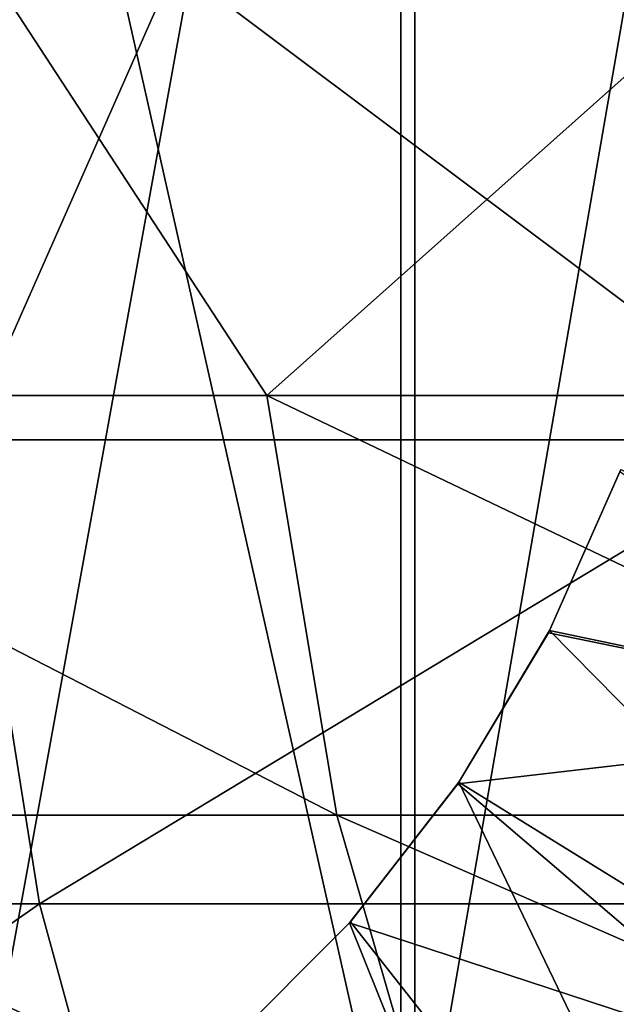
# Model space of a CAD drawing. Header units: metres. Extents: x -62 to 150, y -92 to 92.
# Tile 359 of 656: x 2.61 to 4.67, y -3.59 to -0.19. Entities that reach past the tile are written whole.
import ezdxf

# ---------------------------------------------------------------- set-up
doc = ezdxf.new("R2010")
doc.units = ezdxf.units.M
doc.layers.add('solid_500615', color=7, linetype='CONTINUOUS')

msp = doc.modelspace()

# ---------------------------------------------------------------- linework, layer by layer
at = {"layer": 'solid_500615'}
for points in [[(1.979842, 4.287668, 15.038392), (1.979728, -4.365465, 15.037526), (3.925582, -4.365465, 14.650472)], [(3.925808, 4.287668, 14.651315), (1.979842, 4.287668, 15.038392), (3.925582, -4.365465, 14.650472)], [(3.925808, 4.287668, 14.651315), (3.925582, -4.365465, 14.650472), (5.804268, -4.365465, 14.012744)], [(5.804603, 4.287668, 14.01355), (3.925808, 4.287668, 14.651315), (5.804268, -4.365465, 14.012744)], [(2.414513, -4.328099, 11.619276), (2.41469, 4.250968, 11.620124), (3.974472, 4.250968, 11.183093)], [(3.974182, -4.328099, 11.182278), (2.414513, -4.328099, 11.619276), (3.974472, 4.250968, 11.183093)], [(3.974182, -4.328099, 11.182278), (3.974472, 4.250968, 11.183093), (5.460218, 4.250968, 10.537743)], [(5.45982, -4.328099, 10.536974), (3.974182, -4.328099, 11.182278), (5.460218, 4.250968, 10.537743)], [(0.584094, 0, -82.749397), (3.145853, 0, -85.319679), (2.420784, -1.639465, -84.463356)], [(3.145853, 0, -85.319679), (5.333077, -1.639465, -87.052734), (2.420784, -1.639465, -84.463356)], [(3.145853, 0, -85.319679), (5.910704, 0, -87.670128), (5.333077, -1.639465, -87.052734)], [(0.882059, -1.486127, -80.651024), (3.462161, -1.486127, -83.391968), (2.491222, 0, -82.58535)], [(3.462161, -1.486127, -83.391968), (5.13088, 0, -85.084343), (2.491222, 0, -82.58535)], [(3.462161, -1.486127, -83.391968), (6.275284, -1.486127, -85.893181), (5.13088, 0, -85.084343)], [(3.705037, -2.937081, -83.14209), (3.462161, -1.486127, -83.391968), (0.882059, -1.486127, -80.651024)], [(1.146148, -2.937081, -80.423683), (3.705037, -2.937081, -83.14209), (0.882059, -1.486127, -80.651024)], [(6.495032, -2.937081, -85.622734), (6.275284, -1.486127, -85.893181), (3.462161, -1.486127, -83.391968)], [(3.705037, -2.937081, -83.14209), (6.495032, -2.937081, -85.622734), (3.462161, -1.486127, -83.391968)], [(2.420784, -1.639465, -84.463356), (2.676109, -3.243879, -84.200676), (0.027353, -3.243879, -81.386795)], [(2.420784, -1.639465, -84.463356), (5.333077, -1.639465, -87.052734), (2.676109, -3.243879, -84.200676)], [(5.333077, -1.639465, -87.052734), (5.564087, -3.243879, -86.76844), (2.676109, -3.243879, -84.200676)], [(4.436152, -2.306632, -8.999997), (5.949696, -2.616599, -7.5), (4.683606, -1.750381, -9.000005)], [(4.440313, -2.298612, -32.500004), (4.436152, -2.306632, -8.999997), (4.683606, -1.750381, -9.000005)], [(4.686696, -1.742093, -32.499996), (4.440313, -2.298612, -32.500004), (4.683606, -1.750381, -9.000005)], [(6.94741, -2.824591, -35), (4.440313, -2.298612, -32.500004), (4.686696, -1.742093, -32.499996)], [(4.122544, -2.829245, -9), (5.949696, -2.616599, -7.5), (4.436152, -2.306632, -8.999997)], [(4.126597, -2.82333, -32.5), (4.122544, -2.829245, -9), (4.436152, -2.306632, -8.999997)], [(4.440313, -2.298612, -32.500004), (4.126597, -2.82333, -32.5), (4.436152, -2.306632, -8.999997)], [(6.25385, -4.139407, -35), (4.126597, -2.82333, -32.5), (4.440313, -2.298612, -32.500004)], [(6.25385, -4.139407, -35), (4.440313, -2.298612, -32.500004), (6.94741, -2.824591, -35)], [(4.122544, -2.829245, -9), (5.267768, -3.807503, -7.5), (5.949696, -2.616599, -7.5)], [(4.126597, -2.82333, -32.5), (3.751531, -3.305452, -32.5), (4.122544, -2.829245, -9)], [(5.314414, -5.291924, -35), (3.751531, -3.305452, -32.5), (4.126597, -2.82333, -32.5)], [(5.314414, -5.291924, -35), (4.126597, -2.82333, -32.5), (6.25385, -4.139407, -35)], [(3.748517, -3.30887, -9.000006), (5.267768, -3.807503, -7.5), (4.122544, -2.829245, -9)], [(3.751531, -3.305452, -32.5), (3.748517, -3.30887, -9.000006), (4.122544, -2.829245, -9)], [(4.103277, -4.315569, -82.732376), (3.705037, -2.937081, -83.14209), (1.146148, -2.937081, -80.423683)], [(1.579171, -4.315569, -80.050919), (4.103277, -4.315569, -82.732376), (1.146148, -2.937081, -80.423683)], [(6.855348, -4.315569, -85.179298), (6.495032, -2.937081, -85.622734), (3.705037, -2.937081, -83.14209)], [(4.103277, -4.315569, -82.732376), (6.855348, -4.315569, -85.179298), (3.705037, -2.937081, -83.14209)], [(0.027353, -3.243879, -81.386795), (2.676109, -3.243879, -84.200676), (0.483276, -4.775686, -80.994316)], [(2.676109, -3.243879, -84.200676), (3.09541, -4.775686, -83.769287), (0.483276, -4.775686, -80.994316)], [(2.676109, -3.243879, -84.200676), (5.564087, -3.243879, -86.76844), (3.09541, -4.775686, -83.769287)], [(5.564087, -3.243879, -86.76844), (5.943459, -4.775686, -86.301552), (3.09541, -4.775686, -83.769287)], [(3.321498, -3.737332, -9), (4.356673, -4.823761, -7.5), (3.748517, -3.30887, -9.000006)], [(3.322233, -3.736679, -32.499996), (3.321498, -3.737332, -9), (3.748517, -3.30887, -9.000006)], [(3.751531, -3.305452, -32.5), (3.322233, -3.736679, -32.499996), (3.748517, -3.30887, -9.000006)], [(5.314414, -5.291924, -35), (3.322233, -3.736679, -32.499996), (3.751531, -3.305452, -32.5)], [(3.748517, -3.30887, -9.000006), (4.356673, -4.823761, -7.5), (5.267768, -3.807503, -7.5)]]:
    msp.add_3dface(points, dxfattribs=at)

doc.saveas('drawing.dxf')
